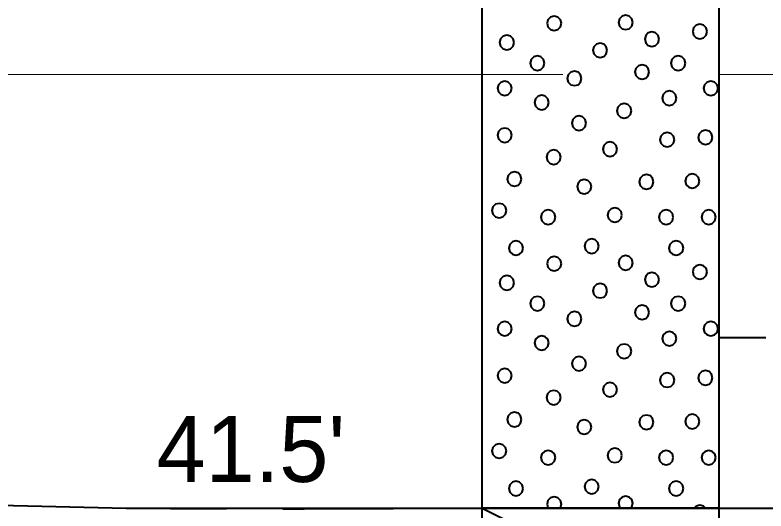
# Model space of a CAD drawing. Extents: x -582 to 653, y -817 to -3.
# Drawn here: x 22.59 to 30.53, y -528.74 to -523.5 of the extents above; entities that cross this region are included whole.
import ezdxf

# ---------------------------------------------------------------- set-up
doc = ezdxf.new("R2010")
doc.units = 0
doc.header["$LTSCALE"] = 0.4
doc.linetypes.add('LONG_DASHED', pattern=[7.5, 6, -1.5])
for name, color, linetype, lineweight in [('26', 7, 'LONG_DASHED', 40), ('27', 7, 'Continuous', 40), ('7', 7, 'Continuous', 13)]:
    doc.layers.add(name, color=color, linetype=linetype, lineweight=lineweight)

msp = doc.modelspace()

# ---------------------------------------------------------------- linework, layer by layer
at = {"layer": '26'}
msp.add_spline([(-40.3876, -524.7675), (-29.2387, -524.7528), (-25.4713, -524.7528), (-22.9713, -524.7528), (23.7613, -528.7128), (27.5287, -528.7128), (30.0287, -528.7128), (45.4814, -528.7128)], degree=3, dxfattribs=at)
at = {"layer": '27'}
for p, q in [((30.5287, -526.9128), (30.0287, -526.9128)), ((23.7613, -528.7128), (27.5287, -528.7128)), ((27.5287, -528.7128), (30.0287, -529.9628))]:
    msp.add_line(p, q, dxfattribs=at)
for points in [[(27.5287, -523.2128), (30.0287, -523.2128), (30.0287, -528.7128), (27.5287, -528.7128)], [(28.3655, -523.5907), (28.3553, -523.5526), (28.3274, -523.5247), (28.2893, -523.5145), (28.2512, -523.5247), (28.2233, -523.5526), (28.2131, -523.5907), (28.2233, -523.6288), (28.2512, -523.6567), (28.2893, -523.6669), (28.3274, -523.6567), (28.3553, -523.6288)], [(29.1206, -523.5817), (29.1104, -523.5436), (29.0825, -523.5157), (29.0444, -523.5055), (29.0063, -523.5157), (28.9784, -523.5436), (28.9682, -523.5817), (28.9784, -523.6198), (29.0063, -523.6477), (29.0444, -523.6579), (29.0825, -523.6477), (29.1104, -523.6198)], [(29.9061, -523.6776), (29.8959, -523.6395), (29.868, -523.6116), (29.8299, -523.6014), (29.7918, -523.6116), (29.7639, -523.6395), (29.7537, -523.6776), (29.7639, -523.7157), (29.7918, -523.7436), (29.8299, -523.7538), (29.868, -523.7436), (29.8959, -523.7157)], [(27.8644, -523.7933), (27.8542, -523.7552), (27.8263, -523.7273), (27.7882, -523.7171), (27.7501, -523.7273), (27.7222, -523.7552), (27.712, -523.7933), (27.7222, -523.8314), (27.7501, -523.8593), (27.7882, -523.8695), (27.8263, -523.8593), (27.8542, -523.8314)], [(29.3988, -523.759), (29.3886, -523.7209), (29.3607, -523.693), (29.3226, -523.6828), (29.2845, -523.693), (29.2566, -523.7209), (29.2464, -523.759), (29.2566, -523.7971), (29.2845, -523.825), (29.3226, -523.8352), (29.3607, -523.825), (29.3886, -523.7971)], [(28.8505, -523.8765), (28.8403, -523.8384), (28.8124, -523.8105), (28.7743, -523.8003), (28.7362, -523.8105), (28.7083, -523.8384), (28.6981, -523.8765), (28.7083, -523.9146), (28.7362, -523.9425), (28.7743, -523.9527), (28.8124, -523.9425), (28.8403, -523.9146)], [(28.1873, -524.012), (28.1771, -523.9739), (28.1492, -523.946), (28.1111, -523.9358), (28.073, -523.946), (28.0451, -523.9739), (28.0349, -524.012), (28.0451, -524.0501), (28.073, -524.078), (28.1111, -524.0882), (28.1492, -524.078), (28.1771, -524.0501)], [(29.676, -524.012), (29.6658, -523.9739), (29.6379, -523.946), (29.5998, -523.9358), (29.5617, -523.946), (29.5338, -523.9739), (29.5236, -524.012), (29.5338, -524.0501), (29.5617, -524.078), (29.5998, -524.0882), (29.6379, -524.078), (29.6658, -524.0501)], [(29.2946, -524.1048), (29.2844, -524.0667), (29.2565, -524.0388), (29.2184, -524.0286), (29.1803, -524.0388), (29.1524, -524.0667), (29.1422, -524.1048), (29.1524, -524.1429), (29.1803, -524.1708), (29.2184, -524.181), (29.2565, -524.1708), (29.2844, -524.1429)], [(28.5789, -524.1734), (28.5686, -524.1353), (28.5408, -524.1074), (28.5027, -524.0972), (28.4646, -524.1074), (28.4367, -524.1353), (28.4265, -524.1734), (28.4367, -524.2115), (28.4646, -524.2394), (28.5027, -524.2496), (28.5408, -524.2394), (28.5686, -524.2115)], [(27.8415, -524.2777), (27.8313, -524.2396), (27.8034, -524.2117), (27.7653, -524.2015), (27.7272, -524.2117), (27.6993, -524.2396), (27.6891, -524.2777), (27.6993, -524.3158), (27.7272, -524.3437), (27.7653, -524.3539), (27.8034, -524.3437), (27.8313, -524.3158)], [(30.0217, -524.2777), (30.0115, -524.2396), (29.9836, -524.2117), (29.9455, -524.2015), (29.9074, -524.2117), (29.8796, -524.2396), (29.8693, -524.2777), (29.8796, -524.3158), (29.9074, -524.3437), (29.9455, -524.3539), (29.9836, -524.3437), (30.0115, -524.3158)], [(29.5832, -524.3819), (29.5729, -524.3438), (29.5451, -524.3159), (29.507, -524.3057), (29.4689, -524.3159), (29.441, -524.3438), (29.4308, -524.3819), (29.441, -524.42), (29.4689, -524.4479), (29.507, -524.4581), (29.5451, -524.4479), (29.5729, -524.42)], [(28.2331, -524.4277), (28.2229, -524.3896), (28.195, -524.3617), (28.1569, -524.3515), (28.1188, -524.3617), (28.0909, -524.3896), (28.0807, -524.4277), (28.0909, -524.4658), (28.1188, -524.4937), (28.1569, -524.5039), (28.195, -524.4937), (28.2229, -524.4658)], [(29.1052, -524.5154), (29.095, -524.4773), (29.0671, -524.4494), (29.029, -524.4392), (28.9909, -524.4494), (28.963, -524.4773), (28.9528, -524.5154), (28.963, -524.5535), (28.9909, -524.5814), (29.029, -524.5916), (29.0671, -524.5814), (29.095, -524.5535)], [(28.6272, -524.6463), (28.617, -524.6082), (28.5891, -524.5803), (28.551, -524.5701), (28.5129, -524.5803), (28.485, -524.6082), (28.4748, -524.6463), (28.485, -524.6844), (28.5129, -524.7123), (28.551, -524.7225), (28.5891, -524.7123), (28.617, -524.6844)], [(27.8415, -524.7735), (27.8313, -524.7354), (27.8034, -524.7075), (27.7653, -524.6973), (27.7272, -524.7075), (27.6993, -524.7354), (27.6891, -524.7735), (27.6993, -524.8116), (27.7272, -524.8394), (27.7653, -524.8497), (27.8034, -524.8394), (27.8313, -524.8116)], [(29.5603, -524.8205), (29.5501, -524.7824), (29.5222, -524.7545), (29.4841, -524.7443), (29.446, -524.7545), (29.4181, -524.7824), (29.4079, -524.8205), (29.4181, -524.8586), (29.446, -524.8865), (29.4841, -524.8967), (29.5222, -524.8865), (29.5501, -524.8586)], [(29.9645, -524.7963), (29.9543, -524.7582), (29.9264, -524.7304), (29.8883, -524.7201), (29.8502, -524.7304), (29.8223, -524.7582), (29.8121, -524.7963), (29.8223, -524.8344), (29.8502, -524.8623), (29.8883, -524.8725), (29.9264, -524.8623), (29.9543, -524.8344)], [(28.9551, -524.9209), (28.9449, -524.8828), (28.917, -524.8549), (28.8789, -524.8447), (28.8408, -524.8549), (28.813, -524.8828), (28.8027, -524.9209), (28.813, -524.959), (28.8408, -524.9869), (28.8789, -524.9971), (28.917, -524.9869), (28.9449, -524.959)], [(28.3602, -525.0048), (28.35, -524.9667), (28.3221, -524.9388), (28.284, -524.9286), (28.2459, -524.9388), (28.218, -524.9667), (28.2078, -525.0048), (28.218, -525.0429), (28.2459, -525.0708), (28.284, -525.081), (28.3221, -525.0708), (28.35, -525.0429)], [(27.9445, -525.2362), (27.9343, -525.1981), (27.9064, -525.1702), (27.8683, -525.16), (27.8302, -525.1702), (27.8023, -525.1981), (27.7921, -525.2362), (27.8023, -525.2743), (27.8302, -525.3022), (27.8683, -525.3124), (27.9064, -525.3022), (27.9343, -525.2743)], [(29.826, -525.2578), (29.8158, -525.2197), (29.7879, -525.1918), (29.7498, -525.1816), (29.7117, -525.1918), (29.6838, -525.2197), (29.6736, -525.2578), (29.6838, -525.2959), (29.7117, -525.3238), (29.7498, -525.334), (29.7879, -525.3238), (29.8158, -525.2959)], [(28.6831, -525.3163), (28.6729, -525.2782), (28.645, -525.2503), (28.6069, -525.2401), (28.5688, -525.2503), (28.5409, -525.2782), (28.5307, -525.3163), (28.5409, -525.3544), (28.5688, -525.3823), (28.6069, -525.3925), (28.645, -525.3823), (28.6729, -525.3544)], [(29.3403, -525.2654), (29.3301, -525.2273), (29.3022, -525.1994), (29.2641, -525.1892), (29.226, -525.1994), (29.1982, -525.2273), (29.1879, -525.2654), (29.1982, -525.3035), (29.226, -525.3314), (29.2641, -525.3416), (29.3022, -525.3314), (29.3301, -525.3035)], [(27.783, -525.5693), (27.7728, -525.5312), (27.7449, -525.5033), (27.7068, -525.4931), (27.6687, -525.5033), (27.6408, -525.5312), (27.6306, -525.5693), (27.6408, -525.6074), (27.6687, -525.6353), (27.7068, -525.6455), (27.7449, -525.6353), (27.7728, -525.6074)], [(28.3017, -525.6392), (28.2915, -525.6011), (28.2636, -525.5732), (28.2255, -525.563), (28.1874, -525.5732), (28.1595, -525.6011), (28.1493, -525.6392), (28.1595, -525.6773), (28.1874, -525.7052), (28.2255, -525.7154), (28.2636, -525.7052), (28.2915, -525.6773)], [(29.006, -525.6163), (28.9958, -525.5782), (28.9679, -525.5503), (28.9298, -525.5401), (28.8917, -525.5503), (28.8638, -525.5782), (28.8536, -525.6163), (28.8638, -525.6544), (28.8917, -525.6823), (28.9298, -525.6925), (28.9679, -525.6823), (28.9958, -525.6544)], [(29.5488, -525.6392), (29.5386, -525.6011), (29.5107, -525.5732), (29.4726, -525.563), (29.4345, -525.5732), (29.4066, -525.6011), (29.3964, -525.6392), (29.4066, -525.6773), (29.4345, -525.7052), (29.4726, -525.7154), (29.5107, -525.7052), (29.5386, -525.6773)], [(29.9989, -525.6392), (29.9887, -525.6011), (29.9608, -525.5732), (29.9227, -525.563), (29.8846, -525.5732), (29.8567, -525.6011), (29.8465, -525.6392), (29.8567, -525.6773), (29.8846, -525.7052), (29.9227, -525.7154), (29.9608, -525.7052), (29.9887, -525.6773)], [(27.9606, -525.9655), (27.9504, -525.9274), (27.9225, -525.8995), (27.8844, -525.8893), (27.8463, -525.8995), (27.8184, -525.9274), (27.8082, -525.9655), (27.8184, -526.0036), (27.8463, -526.0314), (27.8844, -526.0417), (27.9225, -526.0314), (27.9504, -526.0036)], [(28.7616, -525.9459), (28.7513, -525.9078), (28.7235, -525.8799), (28.6854, -525.8697), (28.6473, -525.8799), (28.6194, -525.9078), (28.6092, -525.9459), (28.6194, -525.984), (28.6473, -526.0119), (28.6854, -526.0221), (28.7235, -526.0119), (28.7513, -525.984)], [(29.6552, -525.9655), (29.645, -525.9274), (29.6171, -525.8995), (29.579, -525.8893), (29.5409, -525.8995), (29.513, -525.9274), (29.5028, -525.9655), (29.513, -526.0036), (29.5409, -526.0315), (29.579, -526.0417), (29.6171, -526.0315), (29.645, -526.0036)], [(28.3655, -526.1307), (28.3553, -526.0926), (28.3274, -526.0647), (28.2893, -526.0545), (28.2512, -526.0647), (28.2233, -526.0926), (28.2131, -526.1307), (28.2233, -526.1688), (28.2512, -526.1967), (28.2893, -526.2069), (28.3274, -526.1967), (28.3553, -526.1688)], [(29.1206, -526.1217), (29.1104, -526.0836), (29.0825, -526.0557), (29.0444, -526.0455), (29.0063, -526.0557), (28.9784, -526.0836), (28.9682, -526.1217), (28.9784, -526.1598), (29.0063, -526.1877), (29.0444, -526.1979), (29.0825, -526.1877), (29.1104, -526.1598)], [(29.9061, -526.2176), (29.8959, -526.1795), (29.868, -526.1516), (29.8299, -526.1414), (29.7918, -526.1516), (29.7639, -526.1795), (29.7537, -526.2176), (29.7639, -526.2557), (29.7918, -526.2836), (29.8299, -526.2938), (29.868, -526.2836), (29.8959, -526.2557)], [(27.8644, -526.3333), (27.8542, -526.2952), (27.8263, -526.2673), (27.7882, -526.2571), (27.7501, -526.2673), (27.7222, -526.2952), (27.712, -526.3333), (27.7222, -526.3714), (27.7501, -526.3993), (27.7882, -526.4095), (27.8263, -526.3993), (27.8542, -526.3714)], [(29.3988, -526.299), (29.3886, -526.2609), (29.3607, -526.233), (29.3226, -526.2228), (29.2845, -526.233), (29.2566, -526.2609), (29.2464, -526.299), (29.2566, -526.3371), (29.2845, -526.365), (29.3226, -526.3752), (29.3607, -526.365), (29.3886, -526.3371)], [(28.8505, -526.4165), (28.8403, -526.3784), (28.8124, -526.3505), (28.7743, -526.3403), (28.7362, -526.3505), (28.7083, -526.3784), (28.6981, -526.4165), (28.7083, -526.4546), (28.7362, -526.4825), (28.7743, -526.4927), (28.8124, -526.4825), (28.8403, -526.4546)], [(28.1873, -526.552), (28.1771, -526.5139), (28.1492, -526.486), (28.1111, -526.4758), (28.073, -526.486), (28.0451, -526.5139), (28.0349, -526.552), (28.0451, -526.5901), (28.073, -526.618), (28.1111, -526.6282), (28.1492, -526.618), (28.1771, -526.5901)], [(29.676, -526.552), (29.6658, -526.5139), (29.6379, -526.486), (29.5998, -526.4758), (29.5617, -526.486), (29.5338, -526.5139), (29.5236, -526.552), (29.5338, -526.5901), (29.5617, -526.618), (29.5998, -526.6282), (29.6379, -526.618), (29.6658, -526.5901)], [(29.2946, -526.6448), (29.2844, -526.6067), (29.2565, -526.5788), (29.2184, -526.5686), (29.1803, -526.5788), (29.1524, -526.6067), (29.1422, -526.6448), (29.1524, -526.6829), (29.1803, -526.7108), (29.2184, -526.721), (29.2565, -526.7108), (29.2844, -526.6829)], [(28.5789, -526.7134), (28.5686, -526.6753), (28.5408, -526.6474), (28.5027, -526.6372), (28.4646, -526.6474), (28.4367, -526.6753), (28.4265, -526.7134), (28.4367, -526.7515), (28.4646, -526.7794), (28.5027, -526.7896), (28.5408, -526.7794), (28.5686, -526.7515)], [(27.8415, -526.8177), (27.8313, -526.7796), (27.8034, -526.7517), (27.7653, -526.7415), (27.7272, -526.7517), (27.6993, -526.7796), (27.6891, -526.8177), (27.6993, -526.8558), (27.7272, -526.8837), (27.7653, -526.8939), (27.8034, -526.8837), (27.8313, -526.8558)], [(30.0217, -526.8177), (30.0115, -526.7796), (29.9836, -526.7517), (29.9455, -526.7415), (29.9074, -526.7517), (29.8796, -526.7796), (29.8693, -526.8177), (29.8796, -526.8558), (29.9074, -526.8837), (29.9455, -526.8939), (29.9836, -526.8837), (30.0115, -526.8558)], [(29.5832, -526.9219), (29.5729, -526.8838), (29.5451, -526.8559), (29.507, -526.8457), (29.4689, -526.8559), (29.441, -526.8838), (29.4308, -526.9219), (29.441, -526.96), (29.4689, -526.9879), (29.507, -526.9981), (29.5451, -526.9879), (29.5729, -526.96)], [(28.2331, -526.9677), (28.2229, -526.9296), (28.195, -526.9017), (28.1569, -526.8915), (28.1188, -526.9017), (28.0909, -526.9296), (28.0807, -526.9677), (28.0909, -527.0058), (28.1188, -527.0337), (28.1569, -527.0439), (28.195, -527.0337), (28.2229, -527.0058)], [(29.1052, -527.0554), (29.095, -527.0173), (29.0671, -526.9894), (29.029, -526.9792), (28.9909, -526.9894), (28.963, -527.0173), (28.9528, -527.0554), (28.963, -527.0935), (28.9909, -527.1214), (29.029, -527.1316), (29.0671, -527.1214), (29.095, -527.0935)], [(28.6272, -527.1863), (28.617, -527.1482), (28.5891, -527.1203), (28.551, -527.1101), (28.5129, -527.1203), (28.485, -527.1482), (28.4748, -527.1863), (28.485, -527.2244), (28.5129, -527.2523), (28.551, -527.2625), (28.5891, -527.2523), (28.617, -527.2244)], [(27.8415, -527.3135), (27.8313, -527.2754), (27.8034, -527.2475), (27.7653, -527.2373), (27.7272, -527.2475), (27.6993, -527.2754), (27.6891, -527.3135), (27.6993, -527.3516), (27.7272, -527.3794), (27.7653, -527.3897), (27.8034, -527.3794), (27.8313, -527.3516)], [(29.5603, -527.3605), (29.5501, -527.3224), (29.5222, -527.2945), (29.4841, -527.2843), (29.446, -527.2945), (29.4181, -527.3224), (29.4079, -527.3605), (29.4181, -527.3986), (29.446, -527.4265), (29.4841, -527.4367), (29.5222, -527.4265), (29.5501, -527.3986)], [(29.9645, -527.3363), (29.9543, -527.2982), (29.9264, -527.2704), (29.8883, -527.2601), (29.8502, -527.2704), (29.8223, -527.2982), (29.8121, -527.3363), (29.8223, -527.3744), (29.8502, -527.4023), (29.8883, -527.4125), (29.9264, -527.4023), (29.9543, -527.3744)], [(28.9551, -527.4609), (28.9449, -527.4228), (28.917, -527.3949), (28.8789, -527.3847), (28.8408, -527.3949), (28.813, -527.4228), (28.8027, -527.4609), (28.813, -527.499), (28.8408, -527.5269), (28.8789, -527.5371), (28.917, -527.5269), (28.9449, -527.499)], [(28.3602, -527.5448), (28.35, -527.5067), (28.3221, -527.4788), (28.284, -527.4686), (28.2459, -527.4788), (28.218, -527.5067), (28.2078, -527.5448), (28.218, -527.5829), (28.2459, -527.6108), (28.284, -527.621), (28.3221, -527.6108), (28.35, -527.5829)], [(27.9445, -527.7762), (27.9343, -527.7381), (27.9064, -527.7102), (27.8683, -527.7), (27.8302, -527.7102), (27.8023, -527.7381), (27.7921, -527.7762), (27.8023, -527.8143), (27.8302, -527.8422), (27.8683, -527.8524), (27.9064, -527.8422), (27.9343, -527.8143)], [(29.826, -527.7978), (29.8158, -527.7597), (29.7879, -527.7318), (29.7498, -527.7216), (29.7117, -527.7318), (29.6838, -527.7597), (29.6736, -527.7978), (29.6838, -527.8359), (29.7117, -527.8638), (29.7498, -527.874), (29.7879, -527.8638), (29.8158, -527.8359)], [(28.6831, -527.8563), (28.6729, -527.8182), (28.645, -527.7903), (28.6069, -527.7801), (28.5688, -527.7903), (28.5409, -527.8182), (28.5307, -527.8563), (28.5409, -527.8944), (28.5688, -527.9223), (28.6069, -527.9325), (28.645, -527.9223), (28.6729, -527.8944)], [(29.3403, -527.8054), (29.3301, -527.7673), (29.3022, -527.7394), (29.2641, -527.7292), (29.226, -527.7394), (29.1982, -527.7673), (29.1879, -527.8054), (29.1982, -527.8435), (29.226, -527.8714), (29.2641, -527.8816), (29.3022, -527.8714), (29.3301, -527.8435)], [(27.783, -528.1093), (27.7728, -528.0712), (27.7449, -528.0433), (27.7068, -528.0331), (27.6687, -528.0433), (27.6408, -528.0712), (27.6306, -528.1093), (27.6408, -528.1474), (27.6687, -528.1753), (27.7068, -528.1855), (27.7449, -528.1753), (27.7728, -528.1474)], [(28.3017, -528.1792), (28.2915, -528.1411), (28.2636, -528.1132), (28.2255, -528.103), (28.1874, -528.1132), (28.1595, -528.1411), (28.1493, -528.1792), (28.1595, -528.2173), (28.1874, -528.2452), (28.2255, -528.2554), (28.2636, -528.2452), (28.2915, -528.2173)], [(29.006, -528.1563), (28.9958, -528.1182), (28.9679, -528.0903), (28.9298, -528.0801), (28.8917, -528.0903), (28.8638, -528.1182), (28.8536, -528.1563), (28.8638, -528.1944), (28.8917, -528.2223), (28.9298, -528.2325), (28.9679, -528.2223), (28.9958, -528.1944)], [(29.5488, -528.1792), (29.5386, -528.1411), (29.5107, -528.1132), (29.4726, -528.103), (29.4345, -528.1132), (29.4066, -528.1411), (29.3964, -528.1792), (29.4066, -528.2173), (29.4345, -528.2452), (29.4726, -528.2554), (29.5107, -528.2452), (29.5386, -528.2173)], [(29.9989, -528.1792), (29.9887, -528.1411), (29.9608, -528.1132), (29.9227, -528.103), (29.8846, -528.1132), (29.8567, -528.1411), (29.8465, -528.1792), (29.8567, -528.2173), (29.8846, -528.2452), (29.9227, -528.2554), (29.9608, -528.2452), (29.9887, -528.2173)], [(27.9606, -528.5055), (27.9504, -528.4674), (27.9225, -528.4395), (27.8844, -528.4293), (27.8463, -528.4395), (27.8184, -528.4674), (27.8082, -528.5055), (27.8184, -528.5436), (27.8463, -528.5714), (27.8844, -528.5817), (27.9225, -528.5714), (27.9504, -528.5436)], [(28.7616, -528.4859), (28.7513, -528.4478), (28.7235, -528.4199), (28.6854, -528.4097), (28.6473, -528.4199), (28.6194, -528.4478), (28.6092, -528.4859), (28.6194, -528.524), (28.6473, -528.5519), (28.6854, -528.5621), (28.7235, -528.5519), (28.7513, -528.524)], [(29.6552, -528.5055), (29.645, -528.4674), (29.6171, -528.4395), (29.579, -528.4293), (29.5409, -528.4395), (29.513, -528.4674), (29.5028, -528.5055), (29.513, -528.5436), (29.5409, -528.5715), (29.579, -528.5817), (29.6171, -528.5715), (29.645, -528.5436)], [(28.3553, -528.7088), (28.3655, -528.6707), (28.3553, -528.6326), (28.3274, -528.6047), (28.2893, -528.5945), (28.2512, -528.6047), (28.2233, -528.6326), (28.2131, -528.6707), (28.2233, -528.7088), (28.2273, -528.7128), (28.3513, -528.7128)], [(29.1104, -528.6998), (29.1206, -528.6617), (29.1104, -528.6236), (29.0825, -528.5957), (29.0444, -528.5855), (29.0063, -528.5957), (28.9784, -528.6236), (28.9682, -528.6617), (28.9784, -528.6998), (28.9914, -528.7128), (29.0974, -528.7128)], [(27.5287, -528.7128), (30.0287, -528.7128), (30.0287, -533.2128), (27.5287, -533.2128)], [(29.868, -528.6916), (29.8299, -528.6814), (29.7918, -528.6916), (29.7706, -528.7128), (29.8892, -528.7128)]]:
    msp.add_lwpolyline(points, close=True, dxfattribs=at)
at = {"layer": '7'}
for p, q in [((-23.9857, -524.1328), (27.5287, -524.1328)), ((-22.9713, -524.1328), (28.379, -524.1328)), ((30.0287, -524.1328), (67.308, -524.1328))]:
    msp.add_line(p, q, dxfattribs=at)

# ---------------------------------------------------------------- texts
at = {"layer": '27'}
msp.add_text("41.5'", height=0.6976, dxfattribs=at).set_placement((24.0852, -528.4363))

doc.saveas('drawing.dxf')
